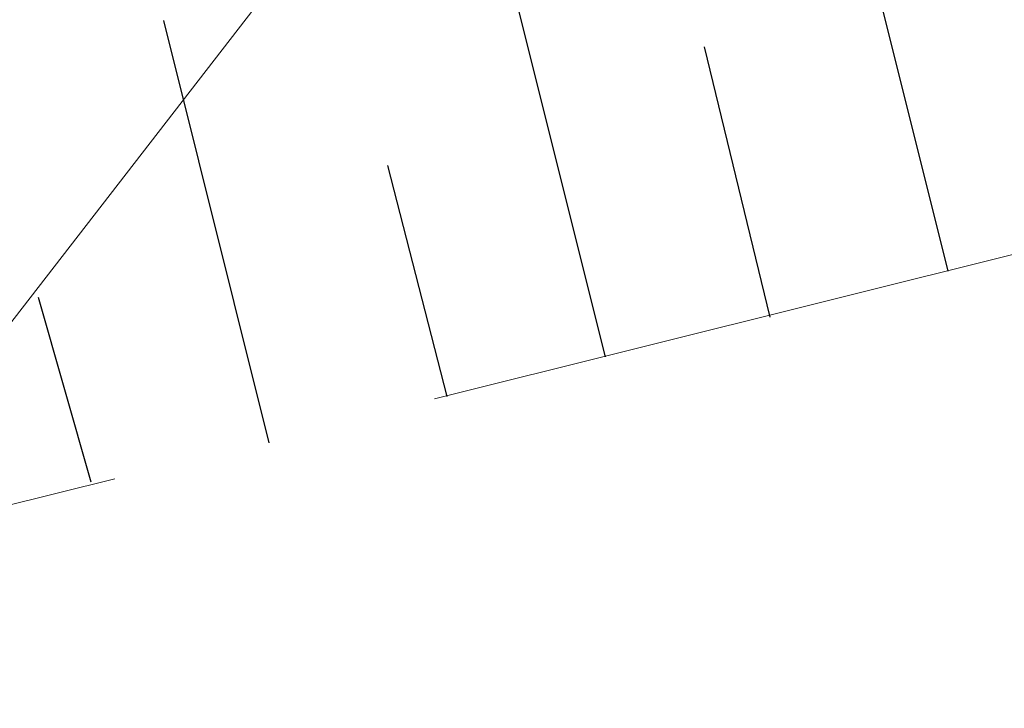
# Model space of a CAD drawing. Header units: metres. Extents: x 7527663 to 7537587, y 5492976 to 5503267.
# Tile 305 of 656: x 7531977.97 to 7531979.46, y 5499158.18 to 5499159.22. Entities that reach past the tile are written whole.
import ezdxf

# ---------------------------------------------------------------- set-up
doc = ezdxf.new("R2010")
doc.units = ezdxf.units.M
doc.linetypes.add('1.0_0.5', pattern=[1.5, 1, -0.5])
doc.linetypes.add('sutp_500', pattern=[0])

msp = doc.modelspace()

# ---------------------------------------------------------------- linework, layer by layer
at = {"layer": '000 Inne (niezydentyfikowane)', "color": 7, "linetype": 'CONTINUOUS', "lineweight": 25, "flags": 128}
for points in [[(7531979.38, 5499158.84), (7531979.16, 5499159.72)], [(7531978.86, 5499158.71), (7531978.67, 5499159.47)], [(7531978.35, 5499158.58), (7531978.19, 5499159.22)], [(7531979.11, 5499158.77), (7531979.01, 5499159.18)], [(7531978.62, 5499158.65), (7531978.53, 5499159)], [(7531978.08, 5499158.52), (7531978, 5499158.8)]]:
    msp.add_lwpolyline(points, dxfattribs=at)
at = {"layer": 'przewód telekomunikacyjny napowietrzny', "color": 30, "linetype": 'sutp_500', "lineweight": 18, "flags": 128}
msp.add_lwpolyline([(7531952.56, 5499126.01), (7531985.68, 5499168.72)], dxfattribs=at)
at = {"layer": 'skarpa nieumocniona', "color": 7, "linetype": '1.0_0.5', "lineweight": 18, "flags": 128}
msp.add_lwpolyline([(7531975.69, 5499157.92), (7531988.55, 5499161.13), (7531997.69, 5499164.2), (7531994.14, 5499169.73), (7531988.42, 5499165.45), (7531984.26, 5499161.09), (7531980.75, 5499160.55)], close=True, dxfattribs=at)
msp.add_lwpolyline([(7531975.69, 5499157.92), (7531988.55, 5499161.13), (7531997.69, 5499164.2), (7531994.14, 5499169.73), (7531988.42, 5499165.45), (7531984.26, 5499161.09), (7531980.75, 5499160.55)], close=True, dxfattribs=at)

doc.saveas('drawing.dxf')
